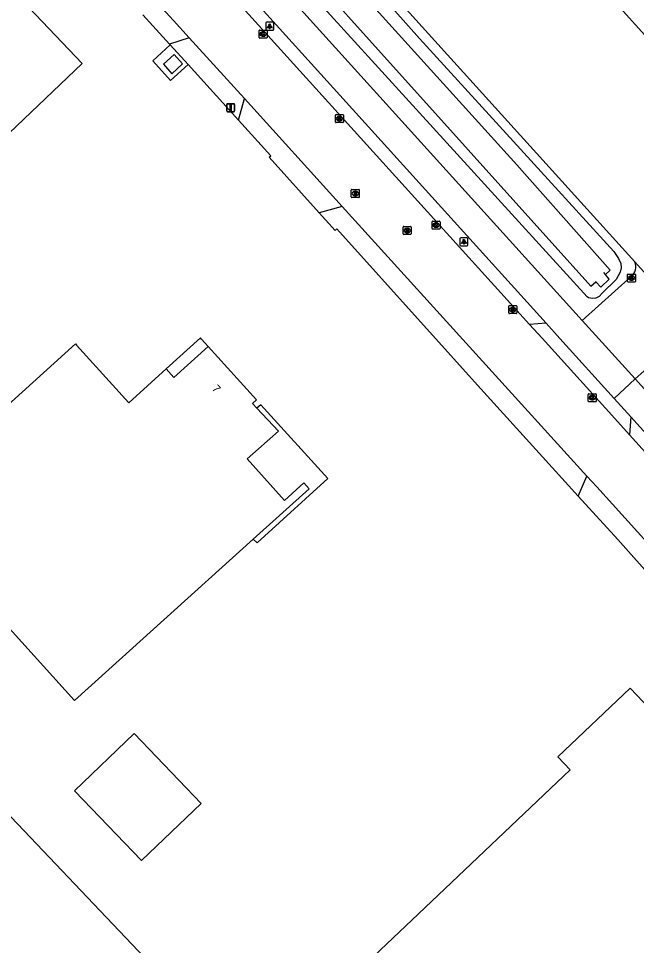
# Model space of a CAD drawing. Extents: x 156141 to 158132, y 385651 to 388399.
# Drawn here: x 156815.6 to 156892.8, y 387273.3 to 387389.1 of the extents above; entities that cross this region are included whole.
import ezdxf

# ---------------------------------------------------------------- set-up
doc = ezdxf.new("R2010")
doc.units = 0
for name, color, linetype in [('IMGEO_Berm_groen', 7, 'Continuous'), ('IMGEO_Fietspad_gesloten', 7, 'Continuous'), ('IMGEO_Hek', 7, 'Continuous'), ('IMGEO_Kolk', 7, 'Continuous'), ('IMGEO_Lage_trafo', 7, 'Continuous'), ('IMGEO_Lichtpunt', 7, 'Continuous'), ('IMGEO_Muur', 7, 'Continuous'), ('IMGEO_Pand', 7, 'Continuous'), ('IMGEO_Pand_nummerreeks', 7, 'Continuous'), ('IMGEO_Pand_overbouw', 7, 'Continuous'), ('IMGEO_Rijbaan_lokaal_gesloten', 7, 'Continuous'), ('IMGEO_Rijbaan_lokaal_open', 7, 'Continuous'), ('IMGEO_Rioolput', 7, 'Continuous'), ('IMGEO_Verkeersbordpaal', 7, 'Continuous'), ('IMGEO_Voetpad_open', 7, 'Continuous'), ('IMGEO_Waterloop', 7, 'Continuous')]:
    doc.layers.add(name, color=color, linetype=linetype)

msp = doc.modelspace()

# ---------------------------------------------------------------- linework, layer by layer
at = {"layer": 'IMGEO_Berm_groen'}
for points in [[(156892.58, 387358.67), (156828.01, 387430.13)], [(156829.89, 387426.67), (156837, 387418.49), (156850.32, 387403.9), (156865.71, 387386.58), (156877.44, 387373.68), (156889.96, 387359.95), (156890.58, 387359.09), (156890.87, 387358.47), (156890.91, 387357.91), (156890.76, 387357.4), (156890.25, 387356.47), (156888.52, 387354.77), (156888.14, 387354.35), (156887.72, 387354.14), (156887.32, 387354.1), (156886.82, 387354.16), (156886.65, 387354.28), (156830.67, 387415.81), (156827.63, 387419.2), (156825.55, 387421.71)], [(156834.56, 387385.78), (156834.49, 387385.85)], [(156843.09, 387376.37), (156836.82, 387383.3)], [(156885.53, 387329.39), (156872.93, 387343.25), (156855.38, 387362.78), (156855.17, 387362.59), (156853.18, 387364.79)]]:
    msp.add_lwpolyline(points, dxfattribs=at)
at = {"layer": 'IMGEO_Fietspad_gesloten'}
for points in [[(156820.27, 387424.07), (156822.04, 387422.11), (156886.04, 387351.34)], [(156881.53, 387350.99), (156819.31, 387419.83), (156817.99, 387421.3)], [(156890.03, 387341.6), (156892.63, 387344.04)], [(156892.63, 387344.04), (156911.2, 387323.51)], [(156912.71, 387316.5), (156892.1, 387339.3)]]:
    msp.add_lwpolyline(points, dxfattribs=at)
at = {"layer": 'IMGEO_Hek'}
for points in [[(156892.58, 387358.67), (156828.01, 387430.13)], [(156834.49, 387385.85), (156831.16, 387389.52)], [(156834.56, 387385.78), (156834.49, 387385.85)], [(156834.62, 387381.31), (156832.42, 387383.79), (156834.56, 387385.78)], [(156836.82, 387383.3), (156834.62, 387381.31)], [(156843.09, 387376.37), (156836.82, 387383.3)], [(156853.18, 387364.79), (156846.92, 387371.74), (156847.15, 387371.89), (156843.09, 387376.37)], [(156872.93, 387343.25), (156855.38, 387362.78), (156855.17, 387362.59), (156853.18, 387364.79)], [(156899.94, 387350.53), (156892.58, 387358.67)], [(156872.93, 387343.25), (156885.53, 387329.39)], [(156890.48, 387323.97), (156885.53, 387329.39)], [(156895.18, 387318.71), (156890.48, 387323.97)]]:
    msp.add_lwpolyline(points, dxfattribs=at)
at = {"layer": 'IMGEO_Kolk'}
for p, q in [((156845.67, 387386.69), (156845.67, 387387.55)), ((156845.74, 387387.62), (156846.6, 387387.62)), ((156846.16, 387387.4), (156846.18, 387387.4)), ((156846.67, 387387.55), (156846.67, 387386.69)), ((156846.6, 387386.62), (156845.74, 387386.62)), ((156846.18, 387386.84), (156846.15, 387386.84)), ((156855.21, 387376.13), (156855.21, 387376.99)), ((156855.28, 387377.06), (156856.14, 387377.06)), ((156855.7, 387376.84), (156855.72, 387376.84)), ((156856.21, 387376.99), (156856.21, 387376.13)), ((156856.14, 387376.06), (156855.28, 387376.06)), ((156855.72, 387376.28), (156855.7, 387376.28)), ((156867.27, 387362.83), (156867.27, 387363.68)), ((156867.34, 387363.76), (156868.2, 387363.76)), ((156868.2, 387362.76), (156867.34, 387362.76)), ((156867.76, 387363.54), (156867.78, 387363.54)), ((156867.78, 387362.98), (156867.76, 387362.98)), ((156868.27, 387363.68), (156868.27, 387362.83)), ((156891.68, 387356.23), (156891.68, 387357.08)), ((156891.75, 387357.15), (156892.61, 387357.15)), ((156892.17, 387356.93), (156892.19, 387356.93)), ((156892.68, 387357.08), (156892.68, 387356.23)), ((156892.61, 387356.15), (156891.75, 387356.15)), ((156892.19, 387356.37), (156892.17, 387356.37)), ((156876.86, 387352.28), (156876.86, 387353.13)), ((156876.93, 387353.2), (156877.78, 387353.2)), ((156877.37, 387352.42), (156877.34, 387352.42)), ((156877.35, 387352.98), (156877.37, 387352.98)), ((156877.86, 387353.13), (156877.86, 387352.28)), ((156877.78, 387352.2), (156876.93, 387352.2)), ((156886.78, 387341.27), (156886.78, 387342.12)), ((156886.86, 387342.2), (156887.71, 387342.2)), ((156887.27, 387341.98), (156887.3, 387341.98)), ((156887.78, 387342.12), (156887.78, 387341.27)), ((156887.71, 387341.2), (156886.86, 387341.2)), ((156887.29, 387341.42), (156887.27, 387341.42))]:
    msp.add_line(p, q, dxfattribs=at)
for points in [[(156845.67, 387386.69), (156845.67, 387387.55)], [(156845.74, 387387.62), (156846.6, 387387.62)], [(156845.99, 387387.32), (156846.11, 387387.32), (156846.11, 387387.17), (156846.24, 387387.32), (156846.41, 387387.32), (156846.26, 387387.17), (156846.41, 387386.92), (156846.26, 387386.92), (156846.18, 387387.09), (156846.11, 387387.02), (156846.11, 387386.92), (156845.99, 387386.92), (156845.99, 387387.32)], [(156846.67, 387387.55), (156846.67, 387386.69)], [(156846.6, 387386.62), (156845.74, 387386.62)], [(156855.21, 387376.13), (156855.21, 387376.99)], [(156855.28, 387377.06), (156856.14, 387377.06)], [(156855.53, 387376.76), (156855.65, 387376.76), (156855.65, 387376.61), (156855.78, 387376.76), (156855.95, 387376.76), (156855.8, 387376.61), (156855.95, 387376.36), (156855.8, 387376.36), (156855.72, 387376.53), (156855.65, 387376.46), (156855.65, 387376.36), (156855.53, 387376.36), (156855.53, 387376.76)], [(156856.21, 387376.99), (156856.21, 387376.13)], [(156856.14, 387376.06), (156855.28, 387376.06)], [(156867.27, 387362.83), (156867.27, 387363.68)], [(156867.34, 387363.76), (156868.2, 387363.76)], [(156868.2, 387362.76), (156867.34, 387362.76)], [(156867.59, 387363.46), (156867.71, 387363.46), (156867.71, 387363.31), (156867.84, 387363.46), (156868.01, 387363.46), (156867.86, 387363.31), (156868.01, 387363.06), (156867.86, 387363.06), (156867.78, 387363.22), (156867.71, 387363.16), (156867.71, 387363.06), (156867.59, 387363.06), (156867.59, 387363.46)], [(156868.27, 387363.68), (156868.27, 387362.83)], [(156891.68, 387356.23), (156891.68, 387357.08)], [(156891.75, 387357.15), (156892.61, 387357.15)], [(156892.68, 387357.08), (156892.68, 387356.23)], [(156892.61, 387356.15), (156891.75, 387356.15)], [(156892, 387356.85), (156892.12, 387356.85), (156892.12, 387356.7), (156892.25, 387356.85), (156892.42, 387356.85), (156892.27, 387356.7), (156892.42, 387356.45), (156892.27, 387356.45), (156892.19, 387356.62), (156892.12, 387356.55), (156892.12, 387356.45), (156892, 387356.45), (156892, 387356.85)], [(156876.86, 387352.28), (156876.86, 387353.13)], [(156876.93, 387353.2), (156877.78, 387353.2)], [(156877.18, 387352.9), (156877.3, 387352.9), (156877.3, 387352.75), (156877.43, 387352.9), (156877.6, 387352.9), (156877.45, 387352.75), (156877.6, 387352.5), (156877.45, 387352.5), (156877.37, 387352.67), (156877.3, 387352.6), (156877.3, 387352.5), (156877.18, 387352.5), (156877.18, 387352.9)], [(156877.86, 387353.13), (156877.86, 387352.28)], [(156877.78, 387352.2), (156876.93, 387352.2)], [(156886.78, 387341.27), (156886.78, 387342.12)], [(156886.86, 387342.2), (156887.71, 387342.2)], [(156887.1, 387341.9), (156887.23, 387341.9), (156887.23, 387341.75), (156887.36, 387341.9), (156887.52, 387341.9), (156887.37, 387341.75), (156887.53, 387341.5), (156887.37, 387341.5), (156887.29, 387341.66), (156887.23, 387341.6), (156887.23, 387341.5), (156887.1, 387341.5), (156887.1, 387341.9)], [(156887.78, 387342.12), (156887.78, 387341.27)], [(156887.71, 387341.2), (156886.86, 387341.2)]]:
    msp.add_lwpolyline(points, dxfattribs=at)
for centre, start, end in [((156845.75, 387387.55), 91.552, 178.448), ((156845.75, 387387.55), 91.552, 178.448), ((156846.59, 387387.55), 1.552, 88.448), ((156846.59, 387387.55), 1.552, 88.448), ((156845.75, 387386.7), 181.552, 268.448), ((156845.75, 387386.7), 181.552, 268.448), ((156846.59, 387386.7), 271.552, 358.448), ((156846.59, 387386.7), 271.552, 358.448), ((156855.29, 387376.99), 91.552, 178.448), ((156855.29, 387376.99), 91.552, 178.448), ((156856.13, 387376.99), 1.552, 88.448), ((156856.13, 387376.99), 1.552, 88.448), ((156855.29, 387376.14), 181.552, 268.448), ((156855.29, 387376.14), 181.552, 268.448), ((156856.13, 387376.14), 271.552, 358.448), ((156856.13, 387376.14), 271.552, 358.448), ((156867.35, 387363.68), 91.552, 178.448), ((156867.35, 387363.68), 91.552, 178.448), ((156867.35, 387362.83), 181.552, 268.448), ((156867.35, 387362.83), 181.552, 268.448), ((156868.19, 387363.68), 1.552, 88.448), ((156868.19, 387363.68), 1.552, 88.448), ((156868.19, 387362.83), 271.552, 358.448), ((156868.19, 387362.83), 271.552, 358.448), ((156891.76, 387357.08), 91.552, 178.448), ((156891.76, 387357.08), 91.552, 178.448), ((156892.6, 387357.08), 1.552, 88.448), ((156892.6, 387357.08), 1.552, 88.448), ((156891.76, 387356.23), 181.552, 268.448), ((156891.76, 387356.23), 181.552, 268.448), ((156892.6, 387356.23), 271.552, 358.448), ((156892.6, 387356.23), 271.552, 358.448), ((156876.93, 387353.13), 91.552, 178.448), ((156876.93, 387353.13), 91.552, 178.448), ((156876.93, 387352.28), 181.552, 268.448), ((156876.93, 387352.28), 181.552, 268.448), ((156877.78, 387353.13), 1.552, 88.448), ((156877.78, 387353.13), 1.552, 88.448), ((156877.78, 387352.28), 271.552, 358.448), ((156877.78, 387352.28), 271.552, 358.448), ((156886.86, 387342.12), 91.552, 178.448), ((156886.86, 387342.12), 91.552, 178.448), ((156887.71, 387342.12), 1.552, 88.448), ((156887.71, 387342.12), 1.552, 88.448), ((156886.86, 387341.27), 181.552, 268.448), ((156886.86, 387341.27), 181.552, 268.448), ((156887.71, 387341.27), 271.552, 358.448), ((156887.71, 387341.27), 271.552, 358.448)]:
    msp.add_arc(centre, 0.0765, start, end, dxfattribs=at)
for centre, major_axis, ratio, start_param, end_param in [((156846.16, 387387.12), (-0.387, 0.002), 0.722429, 4.712389, 7.853982), ((156846.18, 387387.12), (-0.39, 0.002), 0.717154, 1.570796, 4.712389), ((156855.7, 387376.56), (-0.387, 0.002), 0.722429, 4.712389, 7.853982), ((156855.72, 387376.56), (-0.39, 0.002), 0.717154, 1.570796, 4.712389), ((156867.76, 387363.26), (-0.387, 0.002), 0.722429, 4.712389, 7.853982), ((156867.78, 387363.26), (-0.39, 0.002), 0.717154, 1.570796, 4.712389), ((156892.17, 387356.65), (-0.387, 0.002), 0.722429, 4.712389, 7.853982), ((156892.19, 387356.65), (-0.39, 0.002), 0.717154, 1.570796, 4.712389), ((156877.34, 387352.7), (-0.387, 0.002), 0.722429, 4.712389, 7.853982), ((156877.37, 387352.7), (-0.39, 0.002), 0.717154, 1.570796, 4.712389), ((156887.27, 387341.7), (-0.387, 0.002), 0.722429, 4.712389, 7.853982), ((156887.29, 387341.7), (-0.39, 0.002), 0.717154, 1.570796, 4.712389)]:
    msp.add_ellipse(centre, major_axis=major_axis, ratio=ratio, start_param=start_param, end_param=end_param, dxfattribs=at)
at = {"layer": 'IMGEO_Lage_trafo'}
msp.add_lwpolyline([(156834.78, 387382.17), (156836.13, 387383.38), (156835.07, 387384.56), (156833.72, 387383.35), (156834.78, 387382.17)], dxfattribs=at)
at = {"layer": 'IMGEO_Lichtpunt'}
for p, q in [((156846.5, 387388.5), (156846.5, 387387.69)), ((156846.5, 387388.5), (156846.5, 387387.69)), ((156847.4, 387388.59), (156846.6, 387388.59)), ((156847.4, 387388.59), (156846.6, 387388.59)), ((156847.5, 387387.69), (156847.5, 387388.5)), ((156847.5, 387387.69), (156847.5, 387388.5)), ((156846.6, 387387.6), (156847.4, 387387.6)), ((156846.6, 387387.6), (156847.4, 387387.6)), ((156870.75, 387361.58), (156870.75, 387360.77)), ((156870.75, 387361.58), (156870.75, 387360.77)), ((156871.65, 387361.67), (156870.85, 387361.67)), ((156871.65, 387361.67), (156870.85, 387361.67)), ((156871.75, 387360.77), (156871.75, 387361.58)), ((156871.75, 387360.77), (156871.75, 387361.58)), ((156870.85, 387360.67), (156871.65, 387360.67)), ((156870.85, 387360.67), (156871.65, 387360.67))]:
    msp.add_line(p, q, dxfattribs=at)
for points in [[(156846.88, 387388.16), (156846.91, 387388.13), (156846.73, 387387.87), (156846.69, 387387.9), (156846.88, 387388.16)], [(156847.09, 387388.13), (156847.13, 387388.16), (156847.31, 387387.9), (156847.27, 387387.87), (156847.09, 387388.13)], [(156846.98, 387388.11), (156847.03, 387388.11), (156847.03, 387387.79), (156846.98, 387387.79), (156846.98, 387388.11)], [(156871.13, 387361.24), (156871.17, 387361.21), (156870.98, 387360.95), (156870.94, 387360.98), (156871.13, 387361.24)], [(156871.23, 387361.19), (156871.28, 387361.19), (156871.28, 387360.87), (156871.23, 387360.87), (156871.23, 387361.19)], [(156871.34, 387361.21), (156871.38, 387361.24), (156871.56, 387360.98), (156871.53, 387360.95), (156871.34, 387361.21)]]:
    msp.add_lwpolyline(points, dxfattribs=at)
for centre in [(156847, 387388.3), (156871.25, 387361.37)]:
    msp.add_circle(centre, 0.0994, dxfattribs=at)
for centre, start, end in [((156846.6, 387388.5), 90, 180), ((156846.6, 387388.5), 90, 180), ((156847.4, 387388.5), 0, 90), ((156847.4, 387388.5), 0, 90), ((156846.6, 387387.69), 180, 270), ((156846.6, 387387.69), 180, 270), ((156847.4, 387387.69), 270, 0), ((156847.4, 387387.69), 270, 360), ((156870.85, 387361.58), 90, 180), ((156870.85, 387361.58), 90, 180), ((156871.65, 387361.58), 0, 90), ((156871.65, 387361.58), 0, 90), ((156870.85, 387360.77), 180, 270), ((156870.85, 387360.77), 180, 270), ((156871.65, 387360.77), 270, 0), ((156871.65, 387360.77), 270, 360)]:
    msp.add_arc(centre, 0.0946, start, end, dxfattribs=at)
at = {"layer": 'IMGEO_Muur'}
msp.add_lwpolyline([(156887.67, 387356.25), (156887.73, 387356.19), (156888.36, 387355.5), (156889.39, 387356.5), (156888.92, 387357.08), (156888.72, 387357.33)], dxfattribs=at)
at = {"layer": 'IMGEO_Pand'}
for points in [[(156778.43, 387338.83), (156743.87, 387375.18), (156776.6, 387406.29), (156792.45, 387389.65), (156794.72, 387391.81), (156792.23, 387394.42), (156803.18, 387404.86), (156810.75, 387396.92), (156811.4, 387396.23), (156815.4, 387392.03), (156816.07, 387391.32), (156823.56, 387383.43), (156812.6, 387372.99), (156810.11, 387375.6), (156807.83, 387373.43), (156811.15, 387369.94), (156778.43, 387338.83)], [(156585.47, 387205.85), (156585.31, 387207.27), (156589.38, 387211.16), (156580.32, 387220.68), (156611.13, 387250), (156737.64, 387370.35), (156837.74, 387265.07)], [(156800.53, 387328.31), (156822.75, 387348.41), (156822.88, 387348.26), (156829.4, 387341.05), (156834.08, 387345.29), (156835.04, 387344.22), (156839.33, 387348.1), (156845.35, 387341.45), (156844.85, 387340.99), (156845.39, 387340.4), (156848.09, 387337.53), (156844.2, 387334.06), (156848.84, 387328.88), (156851.28, 387331.06), (156851.91, 387330.32), (156844.94, 387324.01), (156822.64, 387303.86), (156800.53, 387328.31)], [(156865.58, 387277.23), (156884.53, 387295.22), (156882.98, 387296.85), (156892, 387305.43), (156914.43, 387281.87), (156905.39, 387273.28), (156903.83, 387274.9), (156884.89, 387256.93), (156875.32, 387247.84), (156856.01, 387268.14), (156865.58, 387277.23)], [(156830.06, 387299.75), (156838.43, 387291.02), (156831, 387283.88), (156822.62, 387292.61), (156830.06, 387299.75)]]:
    msp.add_lwpolyline(points, dxfattribs=at)
at = {"layer": 'IMGEO_Pand_overbouw'}
for points in [[(156906.16, 387373.33), (156921.1, 387386.72), (156867.48, 387446.17), (156852.58, 387432.73)], [(156834.08, 387345.29), (156835.04, 387344.22), (156839.33, 387348.1), (156838.5, 387349.01), (156838.36, 387349.17)], [(156845.39, 387340.4), (156848.09, 387337.53), (156844.2, 387334.06), (156848.84, 387328.88), (156851.28, 387331.06), (156851.91, 387330.32), (156844.94, 387324.01), (156845.43, 387323.59), (156854.27, 387331.62), (156845.9, 387340.83)]]:
    msp.add_lwpolyline(points, close=True, dxfattribs=at)
at = {"layer": 'IMGEO_Rijbaan_lokaal_gesloten'}
for points in [[(156879.45, 387350.85), (156817.71, 387419.07)], [(156832.08, 387392.02), (156834.97, 387388.83), (156836.95, 387386.65)], [(156836.95, 387386.65), (156843.84, 387379.06)], [(156843.84, 387379.06), (156856.07, 387365.58)], [(156856.07, 387365.58), (156886.62, 387331.9)], [(156891.93, 387337.06), (156889.71, 387339.52), (156881.02, 387349.12), (156879.45, 387350.85)], [(156911.95, 387314.5), (156912.17, 387314.7), (156891.93, 387337.06)], [(156886.62, 387331.9), (156887.84, 387330.56), (156898.02, 387319.31)]]:
    msp.add_lwpolyline(points, dxfattribs=at)
at = {"layer": 'IMGEO_Rijbaan_lokaal_open'}
for points in [[(156834.49, 387385.85), (156831.16, 387389.52)], [(156836.95, 387386.65), (156834.49, 387385.85)], [(156843.09, 387376.37), (156843.84, 387379.06)], [(156853.18, 387364.79), (156846.92, 387371.74), (156847.15, 387371.89), (156843.09, 387376.37)], [(156856.07, 387365.58), (156853.18, 387364.79)], [(156899.94, 387350.53), (156892.58, 387358.67)], [(156886.04, 387351.34), (156892.16, 387356.82)], [(156886.04, 387351.34), (156892.63, 387344.04)], [(156881.53, 387350.99), (156879.45, 387350.85)], [(156890.03, 387341.6), (156883.25, 387349.1), (156881.53, 387350.99)], [(156892.63, 387344.04), (156899.94, 387350.53)], [(156892.1, 387339.3), (156890.03, 387341.6)], [(156892.1, 387339.3), (156891.93, 387337.06)], [(156885.53, 387329.39), (156886.62, 387331.9)], [(156895.18, 387318.71), (156890.48, 387323.97), (156885.53, 387329.39)]]:
    msp.add_lwpolyline(points, dxfattribs=at)
msp.add_arc((156891.07, 387358.04), 1.64, 311.8116, 22.7378, dxfattribs=at)
at = {"layer": 'IMGEO_Rioolput'}
for p, q in [((156857.19, 387366.78), (156857.19, 387367.63)), ((156857.27, 387367.7), (156858.12, 387367.7)), ((156857.68, 387367.48), (156857.71, 387367.48)), ((156858.19, 387367.63), (156858.19, 387366.78)), ((156858.12, 387366.7), (156857.27, 387366.7)), ((156857.7, 387366.92), (156857.68, 387366.92)), ((156863.66, 387362.16), (156863.66, 387363.01)), ((156863.74, 387363.09), (156864.59, 387363.09)), ((156864.15, 387362.86), (156864.18, 387362.86)), ((156864.67, 387363.01), (156864.67, 387362.16)), ((156864.59, 387362.08), (156863.74, 387362.08)), ((156864.17, 387362.31), (156864.15, 387362.31))]:
    msp.add_line(p, q, dxfattribs=at)
for points in [[(156857.19, 387366.78), (156857.19, 387367.63)], [(156857.27, 387367.7), (156858.12, 387367.7)], [(156857.78, 387367.4), (156857.53, 387367.4), (156857.53, 387367)], [(156857.71, 387367.32), (156857.65, 387367.32), (156857.65, 387367.24)], [(156858.19, 387367.63), (156858.19, 387366.78)], [(156858.12, 387366.7), (156857.27, 387366.7)], [(156857.53, 387367), (156857.65, 387367), (156857.65, 387367.17), (156857.67, 387367.17)], [(156857.65, 387367.24), (156857.71, 387367.24)], [(156857.71, 387367.14), (156857.78, 387367), (156857.92, 387367), (156857.86, 387367.13)], [(156863.66, 387362.16), (156863.66, 387363.01)], [(156863.74, 387363.09), (156864.59, 387363.09)], [(156864.25, 387362.78), (156864, 387362.78), (156864, 387362.38)], [(156864.18, 387362.7), (156864.13, 387362.7), (156864.13, 387362.62)], [(156864.67, 387363.01), (156864.67, 387362.16)], [(156864.59, 387362.08), (156863.74, 387362.08)], [(156864, 387362.38), (156864.13, 387362.38), (156864.13, 387362.55), (156864.14, 387362.55)], [(156864.13, 387362.62), (156864.18, 387362.62)], [(156864.18, 387362.52), (156864.25, 387362.38), (156864.39, 387362.38), (156864.33, 387362.51)]]:
    msp.add_lwpolyline(points, dxfattribs=at)
for centre, radius, start, end in [((156857.27, 387367.63), 0.0765, 91.552, 178.448), ((156857.27, 387367.63), 0.0765, 91.552, 178.448), ((156857.71, 387367.23), 0.0964, 77.0061, 93.1865), ((156857.73, 387367.28), 0.0378, 276.6634, 79.6772), ((156857.78, 387367.29), 0.109, 350.3612, 89.416), ((156858.12, 387367.63), 0.0765, 1.552, 88.448), ((156858.12, 387367.63), 0.0765, 1.552, 88.448), ((156857.27, 387366.78), 0.0765, 181.552, 268.448), ((156857.27, 387366.78), 0.0765, 181.552, 268.448), ((156857.66, 387367.11), 0.0533, 26.0293, 88.6989), ((156857.69, 387367.43), 0.19, 274.7715, 282.9687), ((156857.78, 387367.29), 0.112, 277.5842, 350.9817), ((156857.76, 387367.08), 0.108, 29.5134, 73.7905), ((156858.12, 387366.78), 0.0765, 271.552, 358.448), ((156858.12, 387366.78), 0.0765, 271.552, 358.448), ((156863.74, 387363.01), 0.0765, 91.552, 178.448), ((156863.74, 387363.01), 0.0765, 91.552, 178.448), ((156864.18, 387362.61), 0.0964, 77.0061, 93.1865), ((156864.2, 387362.66), 0.0378, 276.6634, 79.6772), ((156864.25, 387362.67), 0.109, 350.3612, 89.416), ((156864.59, 387363.01), 0.0765, 1.552, 88.448), ((156864.59, 387363.01), 0.0765, 1.552, 88.448), ((156863.74, 387362.16), 0.0765, 181.552, 268.448), ((156863.74, 387362.16), 0.0765, 181.552, 268.448), ((156864.13, 387362.49), 0.0533, 26.0293, 88.6989), ((156864.16, 387362.81), 0.19, 274.7715, 282.9687), ((156864.25, 387362.67), 0.112, 277.5842, 350.9817), ((156864.23, 387362.46), 0.108, 29.5134, 73.7905), ((156864.59, 387362.16), 0.0765, 271.552, 358.448), ((156864.59, 387362.16), 0.0765, 271.552, 358.448)]:
    msp.add_arc(centre, radius, start, end, dxfattribs=at)
for centre, major_axis, ratio, start_param, end_param in [((156857.68, 387367.2), (-0.387, 0.002), 0.722429, 4.712389, 7.853982), ((156857.7, 387367.2), (-0.39, 0.002), 0.717154, 1.570796, 4.712389), ((156864.15, 387362.58), (-0.387, 0.002), 0.722429, 4.712389, 7.853982), ((156864.18, 387362.58), (-0.39, 0.002), 0.717154, 1.570796, 4.712389)]:
    msp.add_ellipse(centre, major_axis=major_axis, ratio=ratio, start_param=start_param, end_param=end_param, dxfattribs=at)
at = {"layer": 'IMGEO_Verkeersbordpaal'}
for p, q in [((156841.63, 387377.52), (156841.63, 387378.32)), ((156841.63, 387378.32), (156841.63, 387377.52)), ((156841.73, 387378.42), (156842.52, 387378.42)), ((156842.52, 387378.42), (156841.73, 387378.42)), ((156842.62, 387378.32), (156842.62, 387377.52)), ((156842.62, 387377.52), (156842.62, 387378.32)), ((156842.52, 387377.42), (156841.73, 387377.42)), ((156841.73, 387377.42), (156842.52, 387377.42))]:
    msp.add_line(p, q, dxfattribs=at)
msp.add_lwpolyline([(156842.05, 387378.29), (156842.2, 387378.29), (156842.2, 387377.54), (156842.05, 387377.54), (156842.05, 387378.29)], dxfattribs=at)
for centre, start, end in [((156841.73, 387378.32), 90, 180), ((156841.73, 387378.32), 90, 180), ((156842.52, 387378.32), 0, 90), ((156842.52, 387378.32), 360, 90), ((156841.73, 387377.52), 180, 270), ((156841.73, 387377.52), 180, 270), ((156842.52, 387377.52), 270, 0), ((156842.52, 387377.52), 270, 0)]:
    msp.add_arc(centre, 0.1, start, end, dxfattribs=at)
at = {"layer": 'IMGEO_Voetpad_open'}
for points in [[(156836.82, 387383.3), (156834.62, 387381.31), (156832.42, 387383.79), (156834.56, 387385.78)], [(156834.56, 387385.78), (156836.82, 387383.3)]]:
    msp.add_lwpolyline(points, dxfattribs=at)
at = {"layer": 'IMGEO_Waterloop'}
msp.add_lwpolyline([(156838.67, 387414.08), (156837.27, 387414.61), (156832.14, 387420.45), (156832.06, 387420.81), (156828.69, 387424.93), (156828.36, 387425.29), (156828.03, 387425.4), (156827.59, 387425.56), (156827.13, 387425.4), (156826.45, 387426.14), (156825.5, 387425.3), (156826.14, 387424.5), (156826.01, 387424.25), (156826.02, 387424.05), (156826.09, 387423.57), (156826.21, 387423.35), (156887.1, 387355.63), (156887.73, 387356.19), (156888.36, 387355.5), (156889.39, 387356.5), (156888.92, 387357.08), (156889.52, 387357.61), (156877.88, 387370.77), (156838.67, 387414.08)], dxfattribs=at)

# ---------------------------------------------------------------- texts
at = {"layer": 'IMGEO_Pand_nummerreeks'}
msp.add_text('7', height=1, rotation=312.1676, dxfattribs=at).set_placement((156839.73, 387342.77))

doc.saveas('drawing.dxf')
